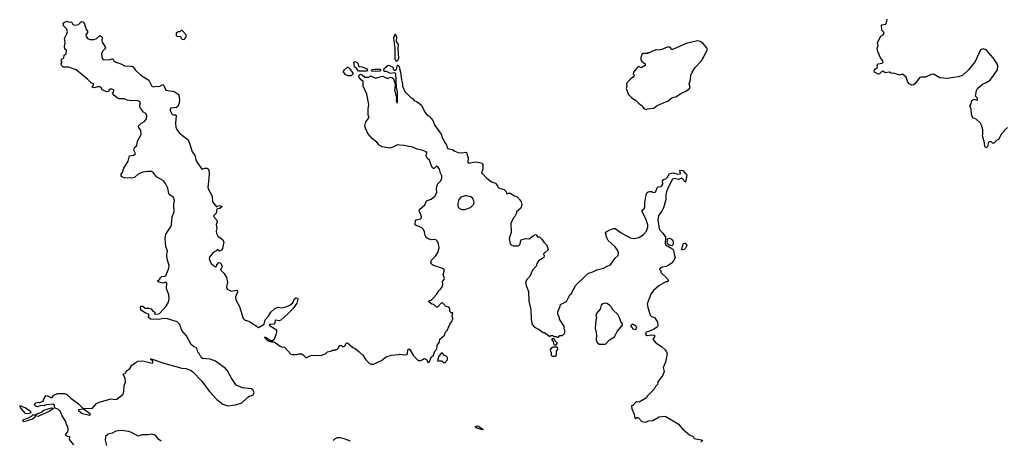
# Model space of a CAD drawing. Extents: x 2087054 to 2277909, y 548907 to 753496.
# Tile 370 of 444: x 2220260 to 2233101, y 643334 to 648821. Entities that reach past the tile are written whole.
import ezdxf

# ---------------------------------------------------------------- set-up
doc = ezdxf.new("R2010")
doc.units = 0

msp = doc.modelspace()

# ---------------------------------------------------------------- linework, layer by layer
at = {"layer": '0CON20XD'}
for points in [[(2222163, 646685), (2222135, 646719), (2222045, 646771), (2222005, 646825), (2221979, 646839), (2221925, 646841), (2221865, 646832), (2221806, 646805), (2221756, 646764), (2221715, 646752), (2221625, 646758), (2221592, 646772), (2221582, 646785), (2221582, 646805), (2221600, 646830), (2221620, 646885), (2221676, 646974), (2221692, 647045), (2221745, 647055), (2221765, 647065), (2221771, 647075), (2221750, 647120), (2221751, 647135), (2221762, 647158), (2221789, 647181), (2221798, 647235), (2221844, 647325), (2221841, 647375), (2221812, 647415), (2221808, 647435), (2221840, 647465), (2221888, 647492), (2221914, 647526), (2221919, 647565), (2221903, 647595), (2221875, 647614), (2221836, 647666), (2221827, 647685), (2221826, 647705), (2221837, 647737), (2221825, 647750), (2221795, 647766), (2221715, 647764), (2221663, 647773), (2221625, 647789), (2221557, 647787), (2221535, 647798), (2221488, 647835), (2221473, 647855), (2221472, 647865), (2221482, 647875), (2221489, 647895), (2221483, 647905), (2221462, 647915), (2221442, 647915), (2221428, 647905), (2221416, 647884), (2221395, 647880), (2221337, 647907), (2221322, 647935), (2221306, 647946), (2221274, 647946), (2221235, 647933), (2221216, 647936), (2221202, 647945), (2221221, 647965), (2221224, 647984), (2221191, 647995), (2221146, 648046), (2220996, 648166), (2220895, 648200), (2220825, 648202), (2220805, 648222), (2220803, 648245), (2220812, 648265), (2220803, 648285), (2220805, 648300), (2220815, 648312), (2220827, 648313), (2220837, 648323), (2220841, 648359), (2220866, 648374), (2220870, 648425), (2220850, 648435), (2220844, 648475), (2220852, 648525), (2220846, 648574), (2220876, 648634), (2220884, 648665), (2220876, 648696), (2220836, 648735), (2220827, 648767), (2220831, 648779), (2220875, 648803), (2220905, 648789), (2220935, 648793), (2220955, 648758), (2220981, 648751), (2221025, 648759), (2221065, 648795), (2221085, 648792), (2221106, 648766), (2221125, 648692), (2221145, 648670), (2221146, 648655), (2221123, 648625), (2221125, 648603), (2221145, 648576), (2221174, 648564), (2221225, 648564), (2221257, 648573), (2221300, 648610), (2221315, 648609), (2221332, 648595), (2221337, 648583), (2221332, 648545), (2221336, 648526), (2221370, 648475), (2221377, 648455), (2221368, 648435), (2221341, 648409), (2221329, 648375), (2221330, 648335), (2221342, 648312), (2221355, 648302), (2221425, 648298), (2221465, 648310), (2221475, 648308), (2221487, 648285), (2221513, 648265), (2221580, 648245), (2221628, 648218), (2221715, 648216), (2221735, 648210), (2221767, 648167), (2221838, 648098), (2221943, 648033), (2221985, 647953), (2222004, 647944), (2222022, 647948), (2222086, 647954), (2222127, 647977), (2222141, 647961), (2222165, 647903), (2222273, 647883), (2222327, 647847), (2222337, 647835), (2222346, 647775), (2222340, 647735), (2222322, 647688), (2222305, 647674), (2222232, 647668), (2222222, 647655), (2222221, 647635), (2222247, 647585), (2222265, 647579), (2222295, 647580), (2222299, 647565), (2222290, 647475), (2222296, 647415), (2222318, 647375), (2222345, 647342), (2222458, 647255), (2222481, 647195), (2222509, 647095), (2222542, 647052), (2222557, 646995), (2222571, 646965), (2222635, 646873), (2222675, 646886), (2222695, 646886), (2222705, 646883), (2222725, 646858), (2222730, 646805), (2222716, 646666), (2222713, 646635), (2222721, 646605), (2222757, 646547), (2222769, 646515), (2222774, 646444), (2222825, 646380), (2222856, 646396), (2222900, 646385), (2222870, 646360), (2222831, 646349), (2222823, 646295), (2222790, 646265), (2222788, 646255), (2222830, 646205), (2222836, 646186), (2222824, 646145), (2222829, 646095), (2222821, 646061), (2222825, 646032), (2222845, 645998), (2222905, 645952), (2222923, 645925), (2222907, 645835), (2222892, 645815), (2222865, 645800), (2222845, 645820), (2222835, 645820), (2222818, 645802), (2222785, 645786), (2222736, 645725), (2222732, 645705), (2222736, 645686), (2222763, 645635), (2222805, 645602), (2222828, 645602), (2222830, 645625), (2222855, 645652), (2222875, 645650), (2222888, 645635), (2222902, 645595), (2222889, 645571), (2222880, 645565), (2222883, 645553), (2222925, 645510), (2222957, 645457), (2222970, 645395), (2222958, 645335), (2222960, 645315), (2222972, 645302), (2223005, 645290), (2223015, 645280), (2223093, 645293), (2223098, 645288), (2223100, 645265), (2223076, 645205), (2223077, 645167), (2223125, 645080), (2223173, 644925), (2223190, 644905), (2223255, 644882), (2223374, 644804), (2223449, 644851), (2223463, 644907), (2223506, 644955), (2223536, 645005), (2223587, 645053), (2223625, 645071), (2223675, 645064), (2223735, 645076), (2223785, 645095), (2223824, 645126), (2223842, 645178), (2223865, 645191), (2223885, 645190), (2223889, 645175), (2223876, 645124), (2223820, 645050), (2223757, 644983), (2223665, 644903), (2223645, 644891), (2223624, 644896), (2223590, 644900), (2223588, 644865), (2223575, 644848), (2223527, 644843), (2223512, 644835), (2223594, 644784), (2223611, 644765), (2223611, 644735), (2223580, 644650), (2223557, 644633), (2223535, 644632), (2223475, 644672), (2223455, 644680), (2223452, 644675), (2223481, 644645), (2223505, 644630), (2223545, 644618), (2223575, 644618), (2223598, 644608), (2223655, 644561), (2223675, 644554), (2223715, 644551), (2223795, 644460), (2223815, 644453), (2223875, 644452), (2223895, 644462), (2223935, 644462), (2223959, 644449), (2223995, 644412), (2224067, 644443), (2224185, 644442), (2224247, 644463), (2224275, 644490), (2224325, 644500), (2224338, 644512), (2224375, 644510), (2224385, 644520), (2224395, 644520), (2224418, 644542), (2224420, 644555), (2224435, 644570), (2224455, 644570), (2224468, 644558), (2224492, 644558), (2224505, 644570), (2224517, 644603), (2224535, 644608), (2224604, 644544), (2224635, 644532), (2224683, 644493), (2224733, 644443), (2224772, 644385), (2224820, 644335), (2224838, 644328), (2224872, 644328), (2224938, 644358), (2224980, 644375), (2225043, 644427), (2225095, 644440), (2225103, 644447), (2225205, 644452), (2225215, 644458), (2225275, 644450), (2225305, 644452), (2225317, 644463), (2225324, 644516), (2225335, 644528), (2225347, 644517), (2225395, 644435), (2225455, 644377), (2225486, 644374), (2225508, 644382), (2225525, 644397), (2225545, 644400), (2225568, 644385), (2225581, 644351), (2225585, 644348), (2225600, 644355), (2225630, 644425), (2225655, 644447), (2225673, 644495), (2225702, 644525), (2225706, 644575), (2225736, 644615), (2225740, 644655), (2225800, 644705), (2225814, 644745), (2225835, 644767), (2225869, 644851), (2225896, 644885), (2225907, 644917), (2225908, 644935), (2225900, 644940), (2225898, 644955), (2225910, 644995), (2225888, 644998), (2225870, 645015), (2225868, 645055), (2225855, 645070), (2225815, 645080), (2225806, 645096), (2225776, 645126), (2225755, 645122), (2225719, 645081), (2225705, 645070), (2225695, 645070), (2225660, 645105), (2225635, 645112), (2225598, 645135), (2225592, 645145), (2225600, 645155), (2225625, 645163), (2225655, 645191), (2225697, 645235), (2225726, 645284), (2225750, 645305), (2225770, 645335), (2225778, 645365), (2225772, 645405), (2225795, 645430), (2225800, 645445), (2225782, 645495), (2225800, 645555), (2225789, 645569), (2225656, 645616), (2225632, 645632), (2225622, 645652), (2225630, 645685), (2225682, 645735), (2225714, 645785), (2225731, 645845), (2225722, 645895), (2225706, 645935), (2225695, 645947), (2225675, 645953), (2225625, 645951), (2225585, 645964), (2225566, 645976), (2225547, 646005), (2225541, 646055), (2225528, 646085), (2225498, 646108), (2225432, 646135), (2225418, 646145), (2225417, 646155), (2225424, 646196), (2225432, 646208), (2225485, 646224), (2225499, 646235), (2225501, 646251), (2225493, 646275), (2225468, 646325), (2225472, 646345), (2225542, 646405), (2225565, 646457), (2225625, 646480), (2225675, 646520), (2225699, 646565), (2225695, 646620), (2225710, 646675), (2225752, 646718), (2225765, 646760), (2225764, 646785), (2225748, 646818), (2225735, 646872), (2225715, 646902), (2225695, 646910), (2225665, 646880), (2225655, 646880), (2225645, 646890), (2225620, 646935), (2225605, 646990), (2225590, 646995), (2225572, 647015), (2225562, 647045), (2225570, 647085), (2225560, 647095), (2225518, 647115), (2225445, 647133), (2225375, 647162), (2225336, 647166), (2225275, 647181), (2225215, 647182), (2225185, 647189), (2225125, 647157), (2225085, 647146), (2224985, 647164), (2224950, 647185), (2224918, 647225), (2224862, 647265), (2224802, 647335), (2224768, 647405), (2224762, 647435), (2224773, 647487), (2224818, 647545), (2224803, 647577), (2224803, 647653), (2224812, 647715), (2224788, 647848)], [(2233144, 647416), (2233100, 647375), (2233100, 647365), (2233065, 647330), (2233025, 647260), (2233000, 647245), (2232965, 647210), (2232945, 647210), (2232925, 647230), (2232902, 647228), (2232893, 647217), (2232882, 647168), (2232865, 647150), (2232848, 647165), (2232842, 647215), (2232818, 647305), (2232822, 647325), (2232820, 647385), (2232802, 647445), (2232789, 647469), (2232733, 647523), (2232692, 647542), (2232674, 647585), (2232668, 647655), (2232653, 647695), (2232669, 647725), (2232679, 647765), (2232705, 647784), (2232745, 647771), (2232752, 647775), (2232749, 647795), (2232723, 647825), (2232737, 647895), (2232752, 647925), (2232815, 647978), (2232865, 648000), (2232915, 648032), (2233012, 648165), (2233017, 648215), (2233006, 648246), (2232955, 648322), (2232865, 648427), (2232825, 648442), (2232792, 648428), (2232722, 648275), (2232632, 648165), (2232555, 648093), (2232500, 648075), (2232357, 648053), (2232262, 648062), (2232178, 648108), (2232149, 648105), (2232075, 648070), (2232015, 648072), (2231998, 648065), (2231933, 647985), (2231915, 647972), (2231895, 647967), (2231859, 647985), (2231844, 648005), (2231820, 648070), (2231775, 648108), (2231735, 648099), (2231675, 648118), (2231626, 648124), (2231604, 648136), (2231546, 648126), (2231515, 648149), (2231502, 648145), (2231475, 648113), (2231455, 648108), (2231408, 648138), (2231403, 648155), (2231412, 648175), (2231442, 648195), (2231448, 648205), (2231443, 648225), (2231448, 648235), (2231456, 648244), (2231510, 648255), (2231522, 648265), (2231518, 648285), (2231484, 648324), (2231450, 648405), (2231444, 648445), (2231456, 648485), (2231446, 648525), (2231492, 648605), (2231520, 648625), (2231532, 648645), (2231528, 648658), (2231503, 648685), (2231498, 648752), (2231556, 648764), (2231573, 648815), (2231567, 648827)], [(2222405, 648562), (2222420, 648575), (2222420, 648585), (2222430, 648595), (2222430, 648625), (2222378, 648678), (2222365, 648680), (2222348, 648662), (2222325, 648660), (2222300, 648645), (2222300, 648615), (2222310, 648605), (2222355, 648600), (2222360, 648585), (2222380, 648565), (2222405, 648562)], [(2225175, 648276), (2225165, 648282), (2225157, 648305), (2225155, 648445), (2225139, 648585), (2225155, 648638), (2225172, 648592), (2225170, 648535), (2225194, 648495), (2225191, 648445), (2225201, 648315), (2225185, 648282), (2225175, 648276)], [(2228435, 647650), (2228445, 647660), (2228530, 647665), (2228575, 647702), (2228715, 647763), (2228765, 647800), (2228825, 647820), (2228875, 647853), (2228955, 647892), (2228996, 647924), (2229002, 647935), (2228993, 647985), (2229007, 648035), (2229013, 648095), (2229030, 648135), (2229067, 648195), (2229150, 648285), (2229183, 648335), (2229228, 648435), (2229220, 648455), (2229170, 648515), (2229135, 648538), (2229105, 648543), (2228965, 648514), (2228775, 648433), (2228763, 648433), (2228752, 648442), (2228750, 648455), (2228742, 648462), (2228705, 648462), (2228635, 648432), (2228595, 648423), (2228554, 648426), (2228503, 648407), (2228475, 648390), (2228455, 648390), (2228445, 648380), (2228415, 648378), (2228405, 648382), (2228385, 648377), (2228375, 648367), (2228361, 648325), (2228361, 648295), (2228375, 648277), (2228418, 648245), (2228418, 648225), (2228365, 648192), (2228335, 648212), (2228315, 648202), (2228293, 648165), (2228263, 648135), (2228260, 648115), (2228272, 648102), (2228270, 648085), (2228260, 648070), (2228224, 648046), (2228180, 647995), (2228173, 647975), (2228178, 647955), (2228168, 647925), (2228200, 647845), (2228240, 647805), (2228296, 647766), (2228331, 647731), (2228380, 647695), (2228385, 647680), (2228405, 647660), (2228435, 647650)], [(2224585, 648088), (2224545, 648088), (2224515, 648101), (2224482, 648135), (2224481, 648145), (2224494, 648165), (2224535, 648200), (2224545, 648200), (2224565, 648180), (2224603, 648125), (2224608, 648115), (2224585, 648088)], [(2224685, 648148), (2224675, 648152), (2224658, 648178), (2224626, 648205), (2224618, 648265), (2224635, 648274), (2224655, 648268), (2224669, 648255), (2224685, 648212), (2224725, 648206), (2224789, 648179), (2224798, 648165), (2224785, 648149), (2224685, 648148)], [(2224788, 647848), (2224740, 647955), (2224740, 648015), (2224714, 648034), (2224687, 648065), (2224682, 648085), (2224695, 648102), (2224705, 648108), (2224725, 648103), (2224761, 648071), (2224775, 648069), (2224807, 648073), (2224835, 648088), (2224905, 648060), (2224985, 648083), (2225005, 648080), (2225048, 648058), (2225065, 648058), (2225095, 648069), (2225115, 648068), (2225135, 648052), (2225156, 647986), (2225157, 647955), (2225146, 647905), (2225172, 647795), (2225169, 647765), (2225175, 647740), (2225185, 647740), (2225188, 647825), (2225185, 647880), (2225173, 647935), (2225167, 648117), (2225145, 648128), (2225105, 648120), (2225085, 648122), (2225045, 648143), (2225015, 648144), (2225007, 648155), (2225015, 648182), (2225065, 648228), (2225115, 648209), (2225125, 648200), (2225130, 648175), (2225145, 648161), (2225155, 648160), (2225173, 648175), (2225185, 648228), (2225195, 648228), (2225205, 648218), (2225228, 648138), (2225239, 648035), (2225254, 647985), (2225254, 647955), (2225284, 647884), (2225365, 647800), (2225380, 647795), (2225405, 647768), (2225445, 647747), (2225502, 647705), (2225543, 647613), (2225561, 647591), (2225605, 647558), (2225646, 647505), (2225675, 647439), (2225756, 647326), (2225775, 647272), (2225789, 647255), (2225802, 647222), (2225828, 647188), (2225835, 647149), (2225845, 647141), (2225905, 647129), (2225935, 647106), (2225979, 647089), (2226025, 647083), (2226074, 647094), (2226085, 647087), (2226108, 647018), (2226104, 646964), (2226115, 646948), (2226205, 646966), (2226255, 646956), (2226285, 646949), (2226299, 646935), (2226298, 646872), (2226282, 646825), (2226350, 646755), (2226414, 646704), (2226465, 646688), (2226490, 646655), (2226490, 646645), (2226513, 646623), (2226580, 646605), (2226602, 646585), (2226615, 646550), (2226635, 646558), (2226655, 646557), (2226712, 646522), (2226748, 646508), (2226783, 646473), (2226798, 646445), (2226808, 646405), (2226797, 646363), (2226740, 646315), (2226740, 646295), (2226718, 646255), (2226698, 646235), (2226688, 646205), (2226663, 646167), (2226668, 646045), (2226643, 645965), (2226658, 645895), (2226675, 645878), (2226695, 645872), (2226765, 645870), (2226787, 645893), (2226791, 645929), (2226801, 645949), (2226857, 645967), (2226905, 645962), (2226955, 646000), (2226985, 646017), (2226996, 646016), (2227015, 645990), (2227037, 645987), (2227070, 645960), (2227097, 645917), (2227135, 645880), (2227152, 645818), (2227115, 645782), (2227093, 645767), (2227100, 645745), (2227095, 645720), (2227080, 645705), (2227028, 645675), (2227005, 645640), (2226994, 645606), (2226946, 645554), (2226911, 645469), (2226878, 645435), (2226858, 645395), (2226863, 645353), (2226896, 645275), (2226899, 645149), (2226927, 645035), (2226930, 644915), (2226942, 644845), (2226975, 644810), (2227035, 644780), (2227085, 644740), (2227105, 644740), (2227175, 644690), (2227185, 644700), (2227215, 644700), (2227225, 644690), (2227255, 644690), (2227265, 644680), (2227285, 644680), (2227305, 644700), (2227337, 644703), (2227368, 644732), (2227368, 644775), (2227360, 644785), (2227362, 644825), (2227300, 644915), (2227300, 644935), (2227280, 644975), (2227278, 645005), (2227283, 645027), (2227302, 645065), (2227312, 645105), (2227392, 645145), (2227435, 645230), (2227450, 645245), (2227515, 645360), (2227625, 645468), (2227680, 645515), (2227735, 645533), (2227785, 645560), (2227875, 645578), (2227928, 645612), (2227965, 645622), (2228025, 645708), (2228067, 645745), (2228070, 645785), (2228058, 645815), (2228026, 645856), (2227935, 645940), (2227920, 645965), (2227910, 645995), (2227910, 646025), (2227900, 646035), (2227900, 646045), (2227912, 646058), (2227925, 646060), (2227943, 646077), (2227975, 646082), (2228003, 646097), (2228025, 646098), (2228102, 646042), (2228175, 646000), (2228226, 645976), (2228275, 645967), (2228335, 645981), (2228378, 646005), (2228395, 646017), (2228435, 646063), (2228453, 646117), (2228453, 646145), (2228427, 646225), (2228380, 646315), (2228380, 646335), (2228403, 646357), (2228412, 646378), (2228413, 646433), (2228431, 646535), (2228443, 646567), (2228455, 646577), (2228475, 646581), (2228505, 646578), (2228518, 646568), (2228545, 646570), (2228555, 646580), (2228572, 646628), (2228585, 646642), (2228625, 646643), (2228636, 646654), (2228646, 646675), (2228644, 646716), (2228655, 646734), (2228688, 646745), (2228710, 646765), (2228736, 646814), (2228785, 646823), (2228845, 646804), (2228878, 646812), (2228870, 646855), (2228875, 646860), (2228910, 646855), (2228937, 646817), (2228958, 646805), (2228962, 646795), (2228945, 646700), (2228895, 646752), (2228854, 646736), (2228795, 646750), (2228775, 646742), (2228712, 646625), (2228694, 646575), (2228686, 646536), (2228688, 646475), (2228655, 646368), (2228636, 646324), (2228591, 646265), (2228582, 646205), (2228598, 646095), (2228611, 646071), (2228646, 646036), (2228682, 645985), (2228678, 645905), (2228683, 645885), (2228766, 645836), (2228788, 645815), (2228794, 645764), (2228808, 645715), (2228786, 645674), (2228755, 645642), (2228725, 645618), (2228695, 645602), (2228638, 645592), (2228602, 645568), (2228602, 645562), (2228620, 645545), (2228620, 645525), (2228706, 645446), (2228720, 645415), (2228707, 645403), (2228685, 645400), (2228595, 645350), (2228525, 645288), (2228495, 645250), (2228443, 645115), (2228450, 645065), (2228483, 644965), (2228495, 644952), (2228543, 644933), (2228576, 644875), (2228584, 644826), (2228575, 644810), (2228530, 644785), (2228467, 644753), (2228430, 644745), (2228422, 644715), (2228445, 644703), (2228495, 644709), (2228540, 644705), (2228538, 644685), (2228518, 644655), (2228528, 644635), (2228555, 644608), (2228628, 644558), (2228676, 644516), (2228692, 644495), (2228702, 644465), (2228682, 644355), (2228652, 644285), (2228666, 644234), (2228647, 644185), (2228583, 644097), (2228577, 644063), (2228552, 644035), (2228535, 644000), (2228445, 643910), (2228435, 643890), (2228337, 643833), (2228305, 643838), (2228291, 643829), (2228255, 643790), (2228240, 643785), (2228243, 643743), (2228272, 643675), (2228282, 643622), (2228295, 643620), (2228305, 643630), (2228325, 643630), (2228375, 643580), (2228415, 643570), (2228445, 643580), (2228455, 643590), (2228515, 643592), (2228598, 643642), (2228665, 643650), (2228687, 643647), (2228849, 643549), (2228905, 643482), (2228995, 643408), (2229043, 643383), (2229055, 643360), (2229170, 643335), (2229145, 643312)], [(2224895, 648144), (2224855, 648147), (2224849, 648155), (2224861, 648169), (2224894, 648176), (2224955, 648176), (2224964, 648165), (2224964, 648155), (2224955, 648149), (2224895, 648144)], [(2220964, 643274), (2220908, 643345), (2220915, 643380), (2220885, 643382), (2220868, 643395), (2220863, 643415), (2220886, 643444), (2220893, 643475), (2220887, 643513), (2220870, 643540), (2220861, 643581), (2220815, 643652), (2220788, 643715), (2220768, 643735), (2220722, 643755), (2220712, 643772), (2220712, 643795), (2220695, 643806), (2220605, 643797), (2220575, 643784), (2220535, 643790), (2220495, 643773), (2220475, 643774), (2220462, 643782), (2220454, 643806), (2220470, 643825), (2220505, 643830), (2220515, 643822), (2220566, 643844), (2220573, 643877), (2220600, 643915), (2220615, 643918), (2220640, 643905), (2220665, 643892), (2220685, 643892), (2220707, 643923), (2220755, 643947), (2220846, 643944), (2220875, 643932), (2220925, 643884), (2221029, 643809), (2221082, 643752), (2221205, 643750), (2221263, 643815), (2221296, 643834), (2221454, 643876), (2221505, 643866), (2221525, 643869), (2221608, 643935), (2221620, 643975), (2221622, 644045), (2221642, 644095), (2221635, 644140), (2221610, 644195), (2221630, 644205), (2221650, 644225), (2221650, 644235), (2221695, 644270), (2221724, 644316), (2221765, 644347), (2221804, 644366), (2221865, 644371), (2221988, 644342), (2221995, 644350), (2221996, 644366), (2221988, 644378), (2221972, 644385), (2221970, 644395), (2221975, 644397), (2222139, 644339), (2222375, 644274), (2222425, 644270), (2222495, 644243), (2222518, 644228), (2222634, 644104), (2222730, 643975), (2222829, 643865), (2222908, 643805), (2222975, 643784), (2223075, 643799), (2223155, 643823), (2223234, 643896), (2223255, 643910), (2223302, 643925), (2223316, 643955), (2223305, 643987), (2223282, 644005), (2223165, 644019), (2223085, 644055), (2223021, 644145), (2222969, 644239), (2222945, 644269), (2222815, 644367), (2222743, 644393), (2222645, 644403), (2222626, 644416), (2222602, 644465), (2222583, 644485), (2222568, 644535), (2222522, 644562), (2222496, 644586), (2222435, 644697), (2222375, 644766), (2222347, 644845), (2222315, 644878), (2222175, 644923), (2222115, 644921), (2222075, 644908), (2221965, 644914), (2221941, 644935), (2221939, 644945), (2221948, 644975), (2221896, 644996), (2221842, 645032), (2221834, 645076), (2221845, 645084), (2221865, 645082), (2221895, 645059), (2221945, 645058), (2221975, 645048), (2221995, 645017), (2222022, 645005), (2222020, 644985), (2222025, 644980), (2222068, 644982), (2222083, 644987), (2222171, 645085), (2222199, 645135), (2222211, 645185), (2222203, 645233), (2222176, 645316), (2222179, 645385), (2222165, 645396), (2222135, 645386), (2222076, 645396), (2222060, 645405), (2222058, 645415), (2222085, 645433), (2222097, 645455), (2222115, 645471), (2222153, 645477), (2222164, 645486), (2222202, 645565), (2222209, 645615), (2222184, 645695), (2222180, 645755), (2222186, 645805), (2222166, 645864), (2222159, 645965), (2222166, 646025), (2222225, 646113), (2222239, 646145), (2222250, 646255), (2222276, 646315), (2222272, 646405), (2222277, 646465), (2222265, 646501), (2222216, 646536), (2222204, 646554), (2222190, 646625), (2222163, 646685)], [(2226065, 646344), (2226138, 646372), (2226183, 646415), (2226188, 646435), (2226183, 646455), (2226168, 646488), (2226145, 646510), (2226085, 646523), (2226065, 646521), (2226015, 646506), (2225988, 646475), (2225972, 646422), (2225972, 646395), (2225980, 646375), (2225995, 646360), (2226025, 646347), (2226065, 646344)], [(2228765, 645871), (2228728, 645878), (2228708, 645898), (2228703, 645935), (2228713, 645967), (2228735, 645970), (2228754, 645964), (2228776, 645946), (2228784, 645905), (2228778, 645882), (2228765, 645871)], [(2228905, 645818), (2228890, 645820), (2228890, 645825), (2228900, 645840), (2228911, 645895), (2228935, 645904), (2228954, 645894), (2228959, 645875), (2228945, 645842), (2228925, 645824), (2228905, 645818)], [(2227815, 644587), (2227895, 644588), (2227905, 644592), (2227953, 644645), (2228017, 644685), (2228053, 644755), (2228120, 644835), (2228120, 644855), (2228098, 644885), (2228088, 644925), (2228062, 644975), (2227995, 645038), (2227974, 645074), (2227952, 645095), (2227915, 645120), (2227895, 645123), (2227865, 645113), (2227843, 645095), (2227830, 645045), (2227780, 644985), (2227774, 644965), (2227783, 644935), (2227773, 644895), (2227767, 644795), (2227783, 644715), (2227780, 644635), (2227794, 644604), (2227815, 644587)], [(2228295, 644778), (2228307, 644795), (2228296, 644826), (2228255, 644848), (2228232, 644838), (2228230, 644825), (2228257, 644787), (2228295, 644778)], [(2227255, 644580), (2227270, 644595), (2227268, 644608), (2227242, 644632), (2227240, 644645), (2227228, 644658), (2227202, 644658), (2227200, 644645), (2227220, 644615), (2227222, 644592), (2227235, 644580), (2227255, 644580)], [(2227245, 644430), (2227260, 644445), (2227262, 644495), (2227280, 644525), (2227280, 644535), (2227265, 644550), (2227215, 644550), (2227205, 644540), (2227195, 644540), (2227180, 644515), (2227183, 644493), (2227190, 644485), (2227190, 644445), (2227203, 644433), (2227245, 644430)], [(2225815, 644350), (2225822, 644368), (2225840, 644385), (2225840, 644415), (2225818, 644438), (2225802, 644442), (2225775, 644470), (2225755, 644470), (2225720, 644425), (2225710, 644375), (2225715, 644370), (2225765, 644370), (2225785, 644350), (2225815, 644350)], [(2220355, 643680), (2220336, 643686), (2220276, 643755), (2220260, 643785), (2220275, 643784), (2220335, 643756), (2220397, 643717), (2220406, 643695), (2220385, 643683), (2220355, 643680)], [(2220495, 643644), (2220468, 643655), (2220467, 643665), (2220485, 643681), (2220535, 643699), (2220575, 643727), (2220675, 643759), (2220700, 643755), (2220696, 643744), (2220645, 643712), (2220495, 643644)], [(2221175, 643664), (2221182, 643675), (2221172, 643685), (2221105, 643732), (2221085, 643740), (2221028, 643732), (2221027, 643725), (2221075, 643682), (2221175, 643664)], [(2220315, 643574), (2220300, 643585), (2220314, 643605), (2220375, 643626), (2220412, 643648), (2220435, 643671), (2220460, 643660), (2220457, 643635), (2220428, 643612), (2220315, 643574)], [(2222104, 643324), (2222075, 643344), (2222037, 643395), (2222015, 643406), (2221985, 643414), (2221935, 643406), (2221855, 643406), (2221805, 643390), (2221718, 643438), (2221685, 643449), (2221585, 643462), (2221515, 643452), (2221465, 643426), (2221415, 643416), (2221380, 643385), (2221376, 643336), (2221392, 643265)], [(2226295, 643471), (2226221, 643495), (2226206, 643505), (2226206, 643515), (2226225, 643522), (2226245, 643520), (2226303, 643475), (2226295, 643471)], [(2224573, 643323), (2224505, 643349), (2224445, 643368), (2224402, 643368), (2224365, 643350), (2224348, 643332)]]:
    msp.add_lwpolyline(points, dxfattribs=at)

doc.saveas('drawing.dxf')
